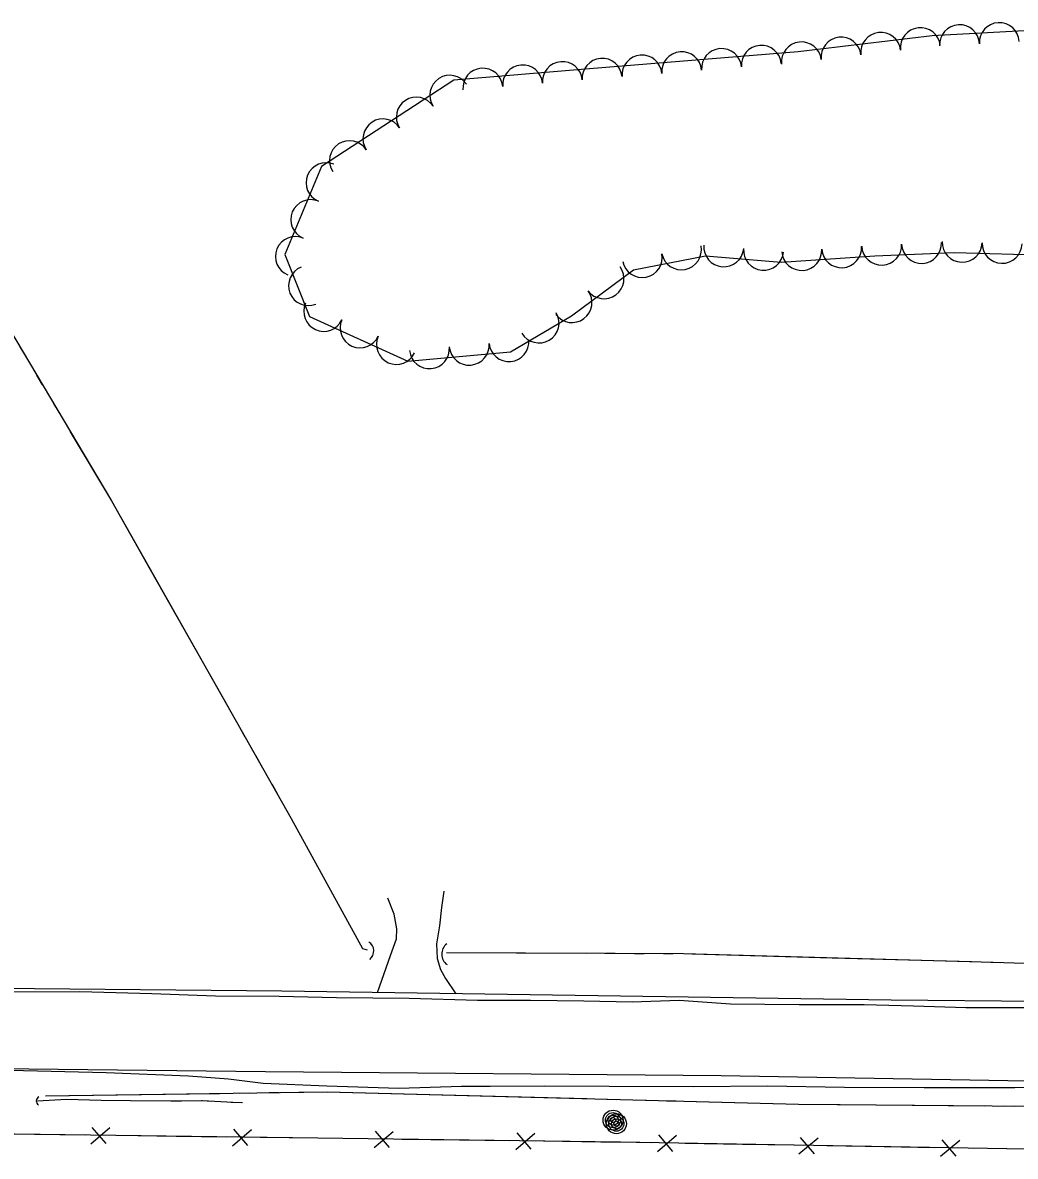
# Model space of a CAD drawing. Extents: x 353423 to 364002, y 127000 to 201942.
# Drawn here: x 360561.2 to 360761.1, y 132227.2 to 132455.5 of the extents above; entities that cross this region are included whole.
import ezdxf

# ---------------------------------------------------------------- set-up
doc = ezdxf.new("R2010")
doc.units = 0
for name, color, linetype in [('E_DTM_SlopeBottom', 7, 'Continuous'), ('E_DTM_SlopeTop', 7, 'Continuous'), ('E_FEN_Generic', 7, 'Continuous'), ('E_LAND_BrushLine', 7, 'Continuous'), ('E_MISCPROP', 7, 'Continuous'), ('E_STRUCT_WingWall', 7, 'Continuous')]:
    doc.layers.add(name, color=color, linetype=linetype)

msp = doc.modelspace()

# ---------------------------------------------------------------- linework, layer by layer
at = {"layer": 'E_DTM_SlopeBottom'}
for p, q in [((360574.96, 132229.7), (360578.81, 132232.96)), ((360575.18, 132233.01), (360578, 132229.73)), ((360603.47, 132229.32), (360607.32, 132232.59)), ((360603.69, 132232.64), (360606.51, 132229.35)), ((360631.98, 132228.95), (360635.83, 132232.21)), ((360632.2, 132232.26), (360635.02, 132228.98)), ((360660.49, 132228.57), (360664.34, 132231.83)), ((360660.71, 132231.88), (360663.53, 132228.6)), ((360689, 132228.16), (360692.86, 132231.41)), ((360689.23, 132231.48), (360692.04, 132228.18)), ((360717.51, 132227.67), (360721.37, 132230.92)), ((360717.74, 132230.98), (360720.55, 132227.69)), ((360746.02, 132227.18), (360749.88, 132230.43)), ((360746.25, 132230.49), (360749.06, 132227.2))]:
    msp.add_line(p, q, dxfattribs=at)
for points in [[(360266.05, 132234.53), (360362.19, 132234.95), (360508.82, 132232.36), (360681.6, 132230.07), (360848.72, 132227.19)], [(360552.02, 132231.78), (360563.61, 132231.63)], [(360563.61, 132231.63), (360573.8, 132231.5)], [(360580.53, 132231.41), (360592.12, 132231.25)], [(360592.12, 132231.25), (360602.31, 132231.12)], [(360609.04, 132231.03), (360620.63, 132230.88)], [(360620.63, 132230.88), (360630.82, 132230.74)], [(360637.56, 132230.65), (360649.14, 132230.5)], [(360649.14, 132230.5), (360659.33, 132230.36)], [(360666.07, 132230.28), (360677.65, 132230.12)], [(360677.65, 132230.12), (360681.6, 132230.07), (360687.84, 132229.96)], [(360694.58, 132229.85), (360706.16, 132229.65)], [(360706.16, 132229.65), (360716.35, 132229.47)], [(360723.09, 132229.36), (360734.67, 132229.15)], [(360734.67, 132229.15), (360744.86, 132228.98)], [(360751.6, 132228.86), (360763.18, 132228.66)]]:
    msp.add_lwpolyline(points, dxfattribs=at)
for centre, radius, start, end in [((360629.73, 132268.52), 2.19, 309.9456, 56.1852), ((360648.22, 132267.91), 2.63, 127.791, 234.0305)]:
    msp.add_arc(centre, radius, start, end, dxfattribs=at)
msp.add_ellipse((360565.16, 132238.33), major_axis=(-1.17, 0.03), ratio=0.865904, start_param=5.356084, end_param=7.210314, dxfattribs=at)
at = {"layer": 'E_DTM_SlopeTop'}
for points in [[(361011.16, 132254.12), (360824.87, 132257.82), (360736.08, 132258.64), (360613.4, 132260.45), (360492.36, 132261.58)], [(360558.66, 132260.3), (360572.78, 132260.34), (360587.23, 132260), (360600.08, 132259.53), (360612.87, 132259.45), (360624.39, 132259.14), (360639.01, 132259), (360652.83, 132258.64), (360663.49, 132258.65), (360674.22, 132258.46), (360683.95, 132258.26), (360693.36, 132258.64), (360703.71, 132257.92), (360717.57, 132257.76), (360730.61, 132257.75), (360740.55, 132257.49), (360751.07, 132257.14), (360763.64, 132257.18), (360777.73, 132257.23), (360789.54, 132256.96), (360799.66, 132256.95), (360812.48, 132256.82), (360822.43, 132256.99)], [(360520.65, 132245.29), (360610.11, 132244.24), (360701.87, 132243.43), (360790.38, 132241.94), (360815.83, 132241.96), (361106.62, 132238.34)], [(360679.31, 132241.22), (360666.23, 132241.32), (360655.37, 132241.26), (360649.6, 132241.22), (360636.97, 132240.85), (360622.44, 132241.32), (360609.67, 132241.82), (360602.68, 132242.7), (360594.63, 132243.31), (360578.02, 132243.97), (360558.65, 132244.47)], [(360980.96, 132238.62), (360964.5, 132238.86), (360954.91, 132239.48), (360948.75, 132240.28), (360942.55, 132241.18), (360932.92, 132241.84), (360916.12, 132241.75), (360901.16, 132241.57), (360886.65, 132241.46), (360876.21, 132241.52), (360864.59, 132241.28), (360849.33, 132241.31), (360836.3, 132241.28), (360822.26, 132241.45), (360808.92, 132241.13), (360794.04, 132240.99), (360775.74, 132241.03), (360760.95, 132240.97), (360742.73, 132240.97), (360726.69, 132241.02), (360711.19, 132241.28), (360696.23, 132241.18), (360679.31, 132241.22)]]:
    msp.add_lwpolyline(points, dxfattribs=at)
at = {"layer": 'E_FEN_Generic'}
msp.add_lwpolyline([(360766.57, 132454.03), (360744.35, 132452.86), (360717.36, 132449.63), (360675.36, 132446.18), (360648.02, 132443.9), (360621.39, 132426.52), (360614.02, 132408.78), (360618.98, 132396.32), (360638.79, 132387.31), (360659.46, 132389.17), (360671.71, 132396.41), (360684.2, 132405.69), (360698.69, 132408.55), (360713.95, 132407.22), (360732.8, 132408.5), (360748.72, 132409.22), (360767.87, 132408.66)], dxfattribs=at)
for centre, start, end in [((360741.95, 132450.45), 6.8165, 186.8012), ((360749.82, 132451.04), 3.0347, 183.0193), ((360757.84, 132451.46), 3.0347, 183.0193), ((360718.01, 132447.59), 6.8165, 186.8012), ((360725.99, 132448.55), 6.8165, 186.8012), ((360733.97, 132449.5), 6.8165, 186.8012), ((360693.91, 132445.6), 4.7032, 184.6879), ((360701.92, 132446.25), 4.7032, 184.6879), ((360709.93, 132446.91), 4.7032, 184.6879), ((360669.89, 132443.62), 4.7697, 184.7544), ((360677.89, 132444.28), 4.7032, 184.6879), ((360685.9, 132444.94), 4.7032, 184.6879), ((360647.21, 132440.87), 33.1575, 213.1422), ((360653.87, 132442.28), 4.7697, 184.7544), ((360661.88, 132442.95), 4.7697, 184.7544), ((360640.48, 132436.47), 33.1575, 213.1422), ((360633.76, 132432.08), 33.1575, 213.1422), ((360627.03, 132427.69), 33.1575, 213.1422), ((360622.31, 132423.24), 67.4438, 247.4285), ((360619.22, 132415.82), 67.4438, 247.4285), ((360616.14, 132408.4), 67.4438, 247.4285), ((360693.85, 132409.73), 191.1601, 11.1448), ((360702.38, 132410.34), 175.0511, 355.0357), ((360734.15, 132410.67), 182.59, 2.5747), ((360742.18, 132411.03), 182.59, 2.5747), ((360750.36, 132411.27), 178.3478, 358.3324), ((360758.4, 132411.04), 178.3478, 358.3324), ((360685.97, 132408.18), 191.1601, 11.1448), ((360710.38, 132409.64), 175.0511, 355.0357), ((360718.07, 132409.61), 183.8806, 3.8653), ((360726.09, 132410.15), 183.8806, 3.8653), ((360618.78, 132402.52), 111.6766, 291.6613), ((360678.27, 132403.9), 216.6242, 36.6089), ((360671.82, 132399.11), 216.6242, 36.6089), ((360621.85, 132397.32), 155.5574, 335.5421), ((360665.19, 132395), 210.5779, 30.5626), ((360629.17, 132394), 155.5574, 335.5421), ((360636.48, 132390.67), 155.5574, 335.5421), ((360643.13, 132389.81), 185.1531, 5.1378), ((360651.13, 132390.53), 185.1531, 5.1378), ((360659.13, 132391.25), 185.1531, 5.1378)]:
    msp.add_arc(centre, 4.02, start, end, dxfattribs=at)
at = {"layer": 'E_LAND_BrushLine'}
for centre, radius in [((360680.09, 132234.46), 2.02), ((360680.08, 132234.46), 1.52), ((360680.75, 132233.75), 2.02), ((360680.12, 132234.46), 1.01), ((360680.74, 132233.75), 1.52), ((360680.11, 132234.47), 0.502), ((360680.78, 132233.75), 1.01), ((360680.77, 132233.76), 0.502)]:
    msp.add_circle(centre, radius, dxfattribs=at)
at = {"layer": 'E_MISCPROP'}
for points in [[(360645.99, 132280.55), (360645.53, 132277.26), (360645.15, 132273.62), (360644.54, 132269.96), (360644.68, 132266.99), (360645.36, 132264.82), (360646.36, 132262.97), (360648.43, 132259.93)], [(360632.68, 132260.16), (360635.25, 132267.61), (360636.48, 132270.99), (360636.53, 132272.97), (360636.01, 132275.92), (360634.74, 132279.19)]]:
    msp.add_lwpolyline(points, dxfattribs=at)
at = {"layer": 'E_STRUCT_WingWall'}
for points in [[(360542.04, 132421.56), (360579.09, 132359.16), (360615.28, 132295.23), (360629.65, 132269.02), (360630.61, 132268.78)], [(360560.67, 132390.19), (360561.8, 132388.29)], [(360564.05, 132384.48), (360565.18, 132382.58)], [(360567.44, 132378.78), (360568.57, 132376.88)], [(360570.83, 132373.07), (360579.09, 132359.16), (360586.92, 132345.34)], [(360586.92, 132345.34), (360602.72, 132317.43)], [(360604.9, 132313.58), (360605.98, 132311.65)], [(360608.16, 132307.8), (360609.25, 132305.88)], [(360611.43, 132302.03), (360612.52, 132300.11)], [(360614.7, 132296.26), (360615.28, 132295.23), (360629.65, 132269.02), (360630.61, 132268.78)], [(360646.57, 132268.22), (360694.24, 132268), (360756.63, 132266.29), (360807.41, 132264.64), (360879.33, 132263.82)], [(360646.57, 132268.22), (360674.7, 132268.09)], [(360678.58, 132268.08), (360680.52, 132268.07)], [(360684.41, 132268.05), (360686.35, 132268.04)], [(360690.23, 132268.02), (360692.17, 132268.01)], [(360696.04, 132267.95), (360724.17, 132267.18)], [(360724.17, 132267.18), (360752.29, 132266.41)], [(360756.16, 132266.3), (360756.63, 132266.29), (360758.1, 132266.24)], [(361204.73, 132234.31), (361202.92, 132233.11), (361198.44, 132231.79), (361192.98, 132231.46), (361186.75, 132232.09), (361177.77, 132232.65), (361170.67, 132232.8), (361163.73, 132232.82), (361156.62, 132233.25), (361149.38, 132233.62), (361141.51, 132233.92), (361133.61, 132233.94), (361126.15, 132233.85), (361120.1, 132233.95), (361115.1, 132234.04), (361110.7, 132234.26), (361108.28, 132234.31), (361105.24, 132234.5), (361030.6, 132234.6), (360826.53, 132236.66), (360717.4, 132237.62), (360622.53, 132240.11), (360565.84, 132239.27)], [(360594.84, 132239.7), (360565.84, 132239.27)], [(360600.84, 132239.79), (360598.84, 132239.76)], [(360606.84, 132239.88), (360604.84, 132239.85)], [(360612.84, 132239.97), (360610.84, 132239.94)], [(360645.83, 132239.5), (360622.53, 132240.11), (360616.84, 132240.03)], [(360674.82, 132238.74), (360645.83, 132239.5)], [(360564.25, 132238.38), (360570.03, 132238.67), (360577.04, 132238.5), (360582.93, 132238.41), (360591.04, 132238.38), (360597.47, 132238.39), (360603.52, 132238.09), (360605.48, 132237.99)], [(360564.25, 132238.38), (360570.03, 132238.67), (360577.04, 132238.5), (360582.93, 132238.41), (360591.04, 132238.38), (360593.24, 132238.38)], [(360597.24, 132238.39), (360597.47, 132238.39), (360599.24, 132238.3)], [(360603.23, 132238.1), (360603.52, 132238.09), (360605.23, 132238)], [(360680.81, 132238.58), (360678.81, 132238.63)], [(360686.81, 132238.42), (360684.81, 132238.48)], [(360692.81, 132238.27), (360690.81, 132238.32)], [(360725.8, 132237.55), (360717.4, 132237.62), (360696.81, 132238.16)], [(360754.8, 132237.29), (360725.8, 132237.55)], [(360760.8, 132237.24), (360758.8, 132237.25)]]:
    msp.add_lwpolyline(points, dxfattribs=at)

doc.saveas('drawing.dxf')
